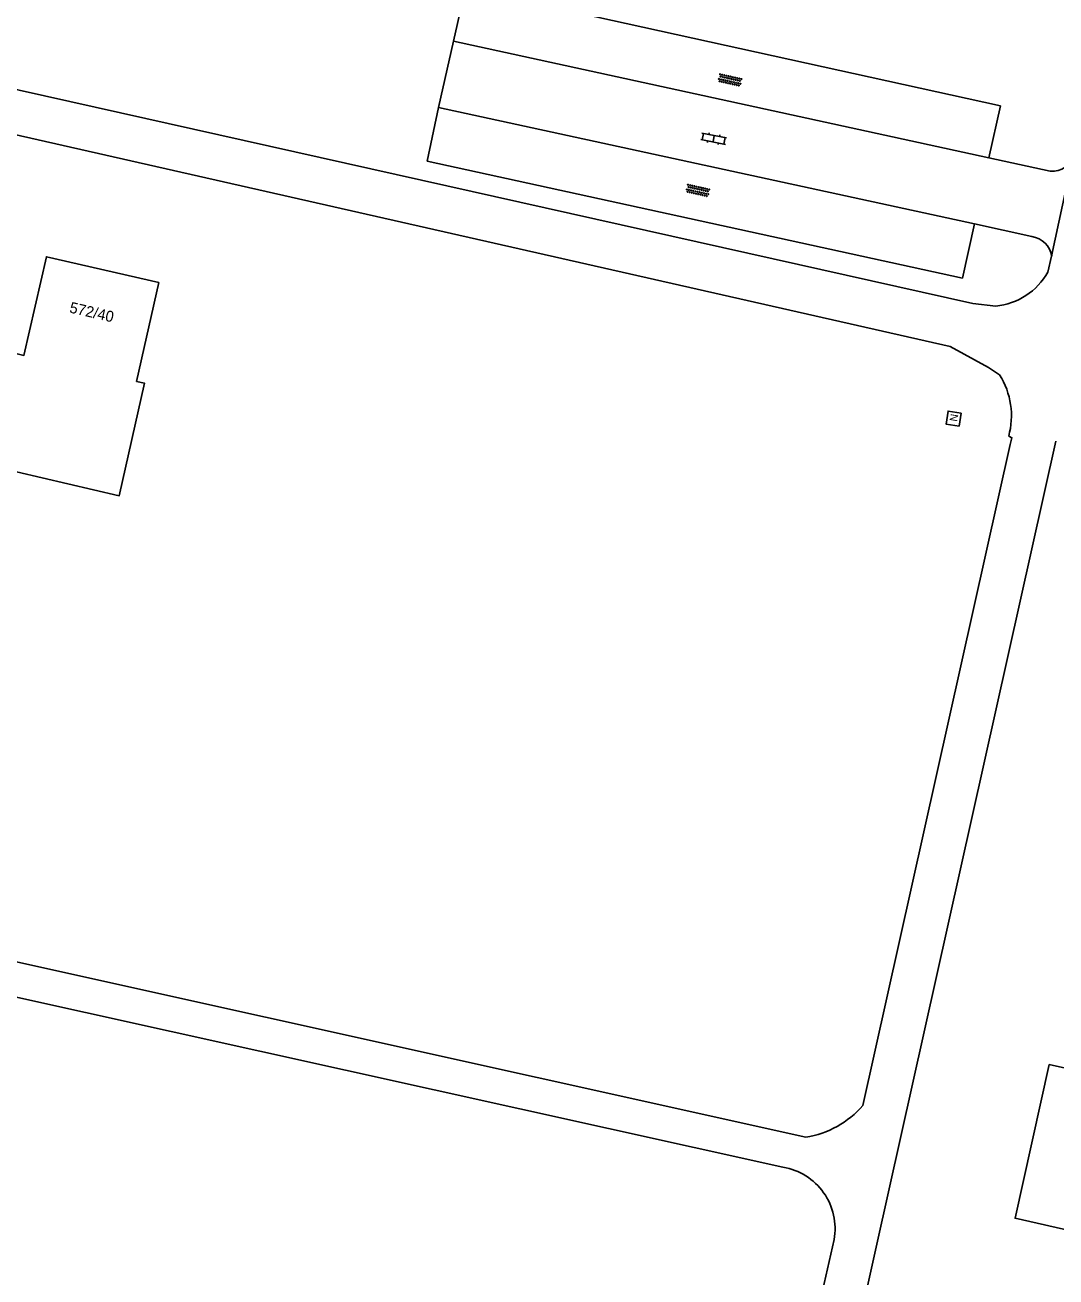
# Model space of a CAD drawing. Extents: x 124000 to 129000, y 395500 to 397503.
# Drawn here: x 128265.9 to 128360.1, y 396969.4 to 397083.8 of the extents above; entities that cross this region are included whole.
import ezdxf

# ---------------------------------------------------------------- set-up
doc = ezdxf.new("R2010")
doc.units = 0
for name, color, linetype in [('gg-anno-huisnummerreeks BGT', 7, 'Continuous'), ('gg-bbg-hoofdgebouw', 7, 'Continuous'), ('gg-knt-onverhard', 7, 'Continuous'), ('gg-knt-verharding', 7, 'Continuous'), ('gt-symb-klinker verharding', 7, 'Continuous'), ('gt-symb-nortonput', 7, 'Continuous'), ('gt-symb-overige verharding', 7, 'Continuous')]:
    doc.layers.add(name, color=color, linetype=linetype)

# ---------------------------------------------------------------- blocks, each defined once
blk = doc.blocks.new('gt0-NPUT')
at = {"layer": 'gt-symb-nortonput'}
blk.add_lwpolyline([(-0.57, -0.61), (-0.57, 0.59), (0.63, 0.59), (0.63, -0.61)], close=True, dxfattribs=at)
blk.add_text('N', height=0.7, dxfattribs=at).set_placement((-0.22, -0.38))
blk = doc.blocks.new('gt0-OVH')
at = {"layer": 'gt-symb-overige verharding'}
for points in [[(-0.97, 0.3), (-0.97, 0.31), (-0.96, 0.32), (-0.97, 0.33), (-0.97, 0.34), (-0.98, 0.35), (-0.99, 0.35), (-1, 0.36), (-1.01, 0.35), (-1.02, 0.35), (-1.03, 0.34), (-1.03, 0.33), (-1.04, 0.32), (-1.03, 0.31), (-1.03, 0.3), (-1.02, 0.29), (-1.01, 0.29), (-1, 0.28), (-0.99, 0.29), (-0.98, 0.29)], [(-0.87, 0.11), (-0.87, 0.12), (-0.86, 0.13), (-0.87, 0.14), (-0.87, 0.15), (-0.88, 0.16), (-0.89, 0.16), (-0.9, 0.16), (-0.91, 0.16), (-0.92, 0.16), (-0.93, 0.15), (-0.93, 0.14), (-0.94, 0.13), (-0.93, 0.12), (-0.93, 0.11), (-0.92, 0.1), (-0.91, 0.09), (-0.9, 0.09), (-0.89, 0.09), (-0.88, 0.1)], [(-0.77, 0.3), (-0.77, 0.31), (-0.76, 0.32), (-0.77, 0.33), (-0.77, 0.34), (-0.78, 0.35), (-0.79, 0.35), (-0.8, 0.36), (-0.81, 0.35), (-0.82, 0.35), (-0.83, 0.34), (-0.83, 0.33), (-0.84, 0.32), (-0.83, 0.31), (-0.83, 0.3), (-0.82, 0.29), (-0.81, 0.29), (-0.8, 0.28), (-0.79, 0.29), (-0.78, 0.29)], [(-0.67, 0.11), (-0.67, 0.12), (-0.66, 0.13), (-0.67, 0.14), (-0.67, 0.15), (-0.68, 0.16), (-0.69, 0.16), (-0.7, 0.16), (-0.71, 0.16), (-0.72, 0.16), (-0.73, 0.15), (-0.73, 0.14), (-0.74, 0.13), (-0.73, 0.12), (-0.73, 0.11), (-0.72, 0.1), (-0.71, 0.09), (-0.7, 0.09), (-0.69, 0.09), (-0.68, 0.1)], [(-0.57, 0.3), (-0.57, 0.31), (-0.56, 0.32), (-0.57, 0.33), (-0.57, 0.34), (-0.58, 0.35), (-0.59, 0.35), (-0.6, 0.36), (-0.61, 0.35), (-0.62, 0.35), (-0.63, 0.34), (-0.63, 0.33), (-0.64, 0.32), (-0.63, 0.31), (-0.63, 0.3), (-0.62, 0.29), (-0.61, 0.29), (-0.6, 0.28), (-0.59, 0.29), (-0.58, 0.29)], [(-0.47, 0.11), (-0.47, 0.12), (-0.46, 0.13), (-0.47, 0.14), (-0.47, 0.15), (-0.48, 0.16), (-0.49, 0.16), (-0.5, 0.16), (-0.51, 0.16), (-0.52, 0.16), (-0.53, 0.15), (-0.53, 0.14), (-0.54, 0.13), (-0.53, 0.12), (-0.53, 0.11), (-0.52, 0.1), (-0.51, 0.09), (-0.5, 0.09), (-0.49, 0.09), (-0.48, 0.1)], [(-0.37, 0.3), (-0.37, 0.31), (-0.36, 0.32), (-0.37, 0.33), (-0.37, 0.34), (-0.38, 0.35), (-0.39, 0.35), (-0.4, 0.36), (-0.41, 0.35), (-0.42, 0.35), (-0.43, 0.34), (-0.43, 0.33), (-0.44, 0.32), (-0.43, 0.31), (-0.43, 0.3), (-0.42, 0.29), (-0.41, 0.29), (-0.4, 0.28), (-0.39, 0.29), (-0.38, 0.29)], [(-0.27, 0.11), (-0.27, 0.12), (-0.26, 0.13), (-0.27, 0.14), (-0.27, 0.15), (-0.28, 0.16), (-0.29, 0.16), (-0.3, 0.16), (-0.31, 0.16), (-0.32, 0.16), (-0.33, 0.15), (-0.33, 0.14), (-0.34, 0.13), (-0.33, 0.12), (-0.33, 0.11), (-0.32, 0.1), (-0.31, 0.09), (-0.3, 0.09), (-0.29, 0.09), (-0.28, 0.1)], [(-0.17, 0.3), (-0.17, 0.31), (-0.16, 0.32), (-0.17, 0.33), (-0.17, 0.34), (-0.18, 0.35), (-0.19, 0.35), (-0.2, 0.36), (-0.21, 0.35), (-0.22, 0.35), (-0.23, 0.34), (-0.23, 0.33), (-0.24, 0.32), (-0.23, 0.31), (-0.23, 0.3), (-0.22, 0.29), (-0.21, 0.29), (-0.2, 0.28), (-0.19, 0.29), (-0.18, 0.29)], [(-0.07, 0.11), (-0.07, 0.12), (-0.06, 0.13), (-0.07, 0.14), (-0.07, 0.15), (-0.08, 0.16), (-0.09, 0.16), (-0.1, 0.16), (-0.11, 0.16), (-0.12, 0.16), (-0.13, 0.15), (-0.13, 0.14), (-0.14, 0.13), (-0.13, 0.12), (-0.13, 0.11), (-0.12, 0.1), (-0.11, 0.09), (-0.1, 0.09), (-0.09, 0.09), (-0.08, 0.1)], [(0.03, 0.3), (0.03, 0.31), (0.04, 0.32), (0.03, 0.33), (0.03, 0.34), (0.02, 0.35), (0.01, 0.35), (0, 0.36), (-0.01, 0.35), (-0.02, 0.35), (-0.03, 0.34), (-0.03, 0.33), (-0.04, 0.32), (-0.03, 0.31), (-0.03, 0.3), (-0.02, 0.29), (-0.01, 0.29), (0, 0.28), (0.01, 0.29), (0.02, 0.29)], [(0.13, 0.11), (0.13, 0.12), (0.14, 0.13), (0.13, 0.14), (0.13, 0.15), (0.12, 0.16), (0.11, 0.16), (0.1, 0.16), (0.09, 0.16), (0.08, 0.16), (0.07, 0.15), (0.07, 0.14), (0.06, 0.13), (0.07, 0.12), (0.07, 0.11), (0.08, 0.1), (0.09, 0.09), (0.1, 0.09), (0.11, 0.09), (0.12, 0.1)], [(0.23, 0.3), (0.23, 0.31), (0.24, 0.32), (0.23, 0.33), (0.23, 0.34), (0.22, 0.35), (0.21, 0.35), (0.2, 0.36), (0.19, 0.35), (0.18, 0.35), (0.17, 0.34), (0.17, 0.33), (0.16, 0.32), (0.17, 0.31), (0.17, 0.3), (0.18, 0.29), (0.19, 0.29), (0.2, 0.28), (0.21, 0.29), (0.22, 0.29)], [(0.33, 0.11), (0.33, 0.12), (0.34, 0.13), (0.33, 0.14), (0.33, 0.15), (0.32, 0.16), (0.31, 0.16), (0.3, 0.16), (0.29, 0.16), (0.28, 0.16), (0.27, 0.15), (0.27, 0.14), (0.26, 0.13), (0.27, 0.12), (0.27, 0.11), (0.28, 0.1), (0.29, 0.09), (0.3, 0.09), (0.31, 0.09), (0.32, 0.1)], [(0.43, 0.3), (0.43, 0.31), (0.44, 0.32), (0.43, 0.33), (0.43, 0.34), (0.42, 0.35), (0.41, 0.35), (0.4, 0.36), (0.39, 0.35), (0.38, 0.35), (0.37, 0.34), (0.37, 0.33), (0.36, 0.32), (0.37, 0.31), (0.37, 0.3), (0.38, 0.29), (0.39, 0.29), (0.4, 0.28), (0.41, 0.29), (0.42, 0.29)], [(0.53, 0.11), (0.53, 0.12), (0.54, 0.13), (0.53, 0.14), (0.53, 0.15), (0.52, 0.16), (0.51, 0.16), (0.5, 0.16), (0.49, 0.16), (0.48, 0.16), (0.47, 0.15), (0.47, 0.14), (0.46, 0.13), (0.47, 0.12), (0.47, 0.11), (0.48, 0.1), (0.49, 0.09), (0.5, 0.09), (0.51, 0.09), (0.52, 0.1)], [(0.63, 0.3), (0.63, 0.31), (0.64, 0.32), (0.63, 0.33), (0.63, 0.34), (0.62, 0.35), (0.61, 0.35), (0.6, 0.36), (0.59, 0.35), (0.58, 0.35), (0.57, 0.34), (0.57, 0.33), (0.56, 0.32), (0.57, 0.31), (0.57, 0.3), (0.58, 0.29), (0.59, 0.29), (0.6, 0.28), (0.61, 0.29), (0.62, 0.29)], [(0.73, 0.11), (0.73, 0.12), (0.74, 0.13), (0.73, 0.14), (0.73, 0.15), (0.72, 0.16), (0.71, 0.16), (0.7, 0.16), (0.69, 0.16), (0.68, 0.16), (0.67, 0.15), (0.67, 0.14), (0.66, 0.13), (0.67, 0.12), (0.67, 0.11), (0.68, 0.1), (0.69, 0.09), (0.7, 0.09), (0.71, 0.09), (0.72, 0.1)], [(0.83, 0.3), (0.83, 0.31), (0.84, 0.32), (0.83, 0.33), (0.83, 0.34), (0.82, 0.35), (0.81, 0.35), (0.8, 0.36), (0.79, 0.35), (0.78, 0.35), (0.77, 0.34), (0.77, 0.33), (0.76, 0.32), (0.77, 0.31), (0.77, 0.3), (0.78, 0.29), (0.79, 0.29), (0.8, 0.28), (0.81, 0.29), (0.82, 0.29)], [(0.93, 0.11), (0.93, 0.12), (0.94, 0.13), (0.93, 0.14), (0.93, 0.15), (0.92, 0.16), (0.91, 0.16), (0.9, 0.16), (0.89, 0.16), (0.88, 0.16), (0.87, 0.15), (0.87, 0.14), (0.86, 0.13), (0.87, 0.12), (0.87, 0.11), (0.88, 0.1), (0.89, 0.09), (0.9, 0.09), (0.91, 0.09), (0.92, 0.1)], [(1.03, 0.3), (1.03, 0.31), (1.04, 0.32), (1.03, 0.33), (1.03, 0.34), (1.02, 0.35), (1.01, 0.35), (1, 0.36), (0.99, 0.35), (0.98, 0.35), (0.97, 0.34), (0.97, 0.33), (0.96, 0.32), (0.97, 0.31), (0.97, 0.3), (0.98, 0.29), (0.99, 0.29), (1, 0.28), (1.01, 0.29), (1.02, 0.29)], [(-0.97, -0.14), (-0.97, -0.13), (-0.96, -0.12), (-0.97, -0.11), (-0.97, -0.1), (-0.98, -0.09), (-0.99, -0.09), (-1, -0.08), (-1.01, -0.09), (-1.02, -0.09), (-1.03, -0.1), (-1.03, -0.11), (-1.04, -0.12), (-1.03, -0.13), (-1.03, -0.14), (-1.02, -0.15), (-1.01, -0.15), (-1, -0.16), (-0.99, -0.15), (-0.98, -0.15)], [(-0.87, -0.33), (-0.87, -0.32), (-0.86, -0.31), (-0.87, -0.3), (-0.87, -0.29), (-0.88, -0.28), (-0.89, -0.28), (-0.9, -0.28), (-0.91, -0.28), (-0.92, -0.28), (-0.93, -0.29), (-0.93, -0.3), (-0.94, -0.31), (-0.93, -0.32), (-0.93, -0.33), (-0.92, -0.34), (-0.91, -0.35), (-0.9, -0.35), (-0.89, -0.35), (-0.88, -0.34)], [(-0.77, -0.14), (-0.77, -0.13), (-0.76, -0.12), (-0.77, -0.11), (-0.77, -0.1), (-0.78, -0.09), (-0.79, -0.09), (-0.8, -0.08), (-0.81, -0.09), (-0.82, -0.09), (-0.83, -0.1), (-0.83, -0.11), (-0.84, -0.12), (-0.83, -0.13), (-0.83, -0.14), (-0.82, -0.15), (-0.81, -0.15), (-0.8, -0.16), (-0.79, -0.15), (-0.78, -0.15)], [(-0.67, -0.33), (-0.67, -0.32), (-0.66, -0.31), (-0.67, -0.3), (-0.67, -0.29), (-0.68, -0.28), (-0.69, -0.28), (-0.7, -0.28), (-0.71, -0.28), (-0.72, -0.28), (-0.73, -0.29), (-0.73, -0.3), (-0.74, -0.31), (-0.73, -0.32), (-0.73, -0.33), (-0.72, -0.34), (-0.71, -0.35), (-0.7, -0.35), (-0.69, -0.35), (-0.68, -0.34)], [(-0.57, -0.14), (-0.57, -0.13), (-0.56, -0.12), (-0.57, -0.11), (-0.57, -0.1), (-0.58, -0.09), (-0.59, -0.09), (-0.6, -0.08), (-0.61, -0.09), (-0.62, -0.09), (-0.63, -0.1), (-0.63, -0.11), (-0.64, -0.12), (-0.63, -0.13), (-0.63, -0.14), (-0.62, -0.15), (-0.61, -0.15), (-0.6, -0.16), (-0.59, -0.15), (-0.58, -0.15)], [(-0.47, -0.33), (-0.47, -0.32), (-0.46, -0.31), (-0.47, -0.3), (-0.47, -0.29), (-0.48, -0.28), (-0.49, -0.28), (-0.5, -0.28), (-0.51, -0.28), (-0.52, -0.28), (-0.53, -0.29), (-0.53, -0.3), (-0.54, -0.31), (-0.53, -0.32), (-0.53, -0.33), (-0.52, -0.34), (-0.51, -0.35), (-0.5, -0.35), (-0.49, -0.35), (-0.48, -0.34)], [(-0.37, -0.14), (-0.37, -0.13), (-0.36, -0.12), (-0.37, -0.11), (-0.37, -0.1), (-0.38, -0.09), (-0.39, -0.09), (-0.4, -0.08), (-0.41, -0.09), (-0.42, -0.09), (-0.43, -0.1), (-0.43, -0.11), (-0.44, -0.12), (-0.43, -0.13), (-0.43, -0.14), (-0.42, -0.15), (-0.41, -0.15), (-0.4, -0.16), (-0.39, -0.15), (-0.38, -0.15)], [(-0.27, -0.33), (-0.27, -0.32), (-0.26, -0.31), (-0.27, -0.3), (-0.27, -0.29), (-0.28, -0.28), (-0.29, -0.28), (-0.3, -0.28), (-0.31, -0.28), (-0.32, -0.28), (-0.33, -0.29), (-0.33, -0.3), (-0.34, -0.31), (-0.33, -0.32), (-0.33, -0.33), (-0.32, -0.34), (-0.31, -0.35), (-0.3, -0.35), (-0.29, -0.35), (-0.28, -0.34)], [(-0.17, -0.14), (-0.17, -0.13), (-0.16, -0.12), (-0.17, -0.11), (-0.17, -0.1), (-0.18, -0.09), (-0.19, -0.09), (-0.2, -0.08), (-0.21, -0.09), (-0.22, -0.09), (-0.23, -0.1), (-0.23, -0.11), (-0.24, -0.12), (-0.23, -0.13), (-0.23, -0.14), (-0.22, -0.15), (-0.21, -0.15), (-0.2, -0.16), (-0.19, -0.15), (-0.18, -0.15)], [(-0.07, -0.33), (-0.07, -0.32), (-0.06, -0.31), (-0.07, -0.3), (-0.07, -0.29), (-0.08, -0.28), (-0.09, -0.28), (-0.1, -0.28), (-0.11, -0.28), (-0.12, -0.28), (-0.13, -0.29), (-0.13, -0.3), (-0.14, -0.31), (-0.13, -0.32), (-0.13, -0.33), (-0.12, -0.34), (-0.11, -0.35), (-0.1, -0.35), (-0.09, -0.35), (-0.08, -0.34)], [(0.03, -0.14), (0.03, -0.13), (0.04, -0.12), (0.03, -0.11), (0.03, -0.1), (0.02, -0.09), (0.01, -0.09), (0, -0.08), (-0.01, -0.09), (-0.02, -0.09), (-0.03, -0.1), (-0.03, -0.11), (-0.04, -0.12), (-0.03, -0.13), (-0.03, -0.14), (-0.02, -0.15), (-0.01, -0.15), (0, -0.16), (0.01, -0.15), (0.02, -0.15)], [(0.13, -0.33), (0.13, -0.32), (0.14, -0.31), (0.13, -0.3), (0.13, -0.29), (0.12, -0.28), (0.11, -0.28), (0.1, -0.28), (0.09, -0.28), (0.08, -0.28), (0.07, -0.29), (0.07, -0.3), (0.06, -0.31), (0.07, -0.32), (0.07, -0.33), (0.08, -0.34), (0.09, -0.35), (0.1, -0.35), (0.11, -0.35), (0.12, -0.34)], [(0.23, -0.14), (0.23, -0.13), (0.24, -0.12), (0.23, -0.11), (0.23, -0.1), (0.22, -0.09), (0.21, -0.09), (0.2, -0.08), (0.19, -0.09), (0.18, -0.09), (0.17, -0.1), (0.17, -0.11), (0.16, -0.12), (0.17, -0.13), (0.17, -0.14), (0.18, -0.15), (0.19, -0.15), (0.2, -0.16), (0.21, -0.15), (0.22, -0.15)], [(0.33, -0.33), (0.33, -0.32), (0.34, -0.31), (0.33, -0.3), (0.33, -0.29), (0.32, -0.28), (0.31, -0.28), (0.3, -0.28), (0.29, -0.28), (0.28, -0.28), (0.27, -0.29), (0.27, -0.3), (0.26, -0.31), (0.27, -0.32), (0.27, -0.33), (0.28, -0.34), (0.29, -0.35), (0.3, -0.35), (0.31, -0.35), (0.32, -0.34)], [(0.43, -0.14), (0.43, -0.13), (0.44, -0.12), (0.43, -0.11), (0.43, -0.1), (0.42, -0.09), (0.41, -0.09), (0.4, -0.08), (0.39, -0.09), (0.38, -0.09), (0.37, -0.1), (0.37, -0.11), (0.36, -0.12), (0.37, -0.13), (0.37, -0.14), (0.38, -0.15), (0.39, -0.15), (0.4, -0.16), (0.41, -0.15), (0.42, -0.15)], [(0.53, -0.33), (0.53, -0.32), (0.54, -0.31), (0.53, -0.3), (0.53, -0.29), (0.52, -0.28), (0.51, -0.28), (0.5, -0.28), (0.49, -0.28), (0.48, -0.28), (0.47, -0.29), (0.47, -0.3), (0.46, -0.31), (0.47, -0.32), (0.47, -0.33), (0.48, -0.34), (0.49, -0.35), (0.5, -0.35), (0.51, -0.35), (0.52, -0.34)], [(0.63, -0.14), (0.63, -0.13), (0.64, -0.12), (0.63, -0.11), (0.63, -0.1), (0.62, -0.09), (0.61, -0.09), (0.6, -0.08), (0.59, -0.09), (0.58, -0.09), (0.57, -0.1), (0.57, -0.11), (0.56, -0.12), (0.57, -0.13), (0.57, -0.14), (0.58, -0.15), (0.59, -0.15), (0.6, -0.16), (0.61, -0.15), (0.62, -0.15)], [(0.73, -0.33), (0.73, -0.32), (0.74, -0.31), (0.73, -0.3), (0.73, -0.29), (0.72, -0.28), (0.71, -0.28), (0.7, -0.28), (0.69, -0.28), (0.68, -0.28), (0.67, -0.29), (0.67, -0.3), (0.66, -0.31), (0.67, -0.32), (0.67, -0.33), (0.68, -0.34), (0.69, -0.35), (0.7, -0.35), (0.71, -0.35), (0.72, -0.34)], [(0.83, -0.14), (0.83, -0.13), (0.84, -0.12), (0.83, -0.11), (0.83, -0.1), (0.82, -0.09), (0.81, -0.09), (0.8, -0.08), (0.79, -0.09), (0.78, -0.09), (0.77, -0.1), (0.77, -0.11), (0.76, -0.12), (0.77, -0.13), (0.77, -0.14), (0.78, -0.15), (0.79, -0.15), (0.8, -0.16), (0.81, -0.15), (0.82, -0.15)], [(0.93, -0.33), (0.93, -0.32), (0.94, -0.31), (0.93, -0.3), (0.93, -0.29), (0.92, -0.28), (0.91, -0.28), (0.9, -0.28), (0.89, -0.28), (0.88, -0.28), (0.87, -0.29), (0.87, -0.3), (0.86, -0.31), (0.87, -0.32), (0.87, -0.33), (0.88, -0.34), (0.89, -0.35), (0.9, -0.35), (0.91, -0.35), (0.92, -0.34)], [(1.03, -0.14), (1.03, -0.13), (1.04, -0.12), (1.03, -0.11), (1.03, -0.1), (1.02, -0.09), (1.01, -0.09), (1, -0.08), (0.99, -0.09), (0.98, -0.09), (0.97, -0.1), (0.97, -0.11), (0.96, -0.12), (0.97, -0.13), (0.97, -0.14), (0.98, -0.15), (0.99, -0.15), (1, -0.16), (1.01, -0.15), (1.02, -0.15)]]:
    blk.add_lwpolyline(points, close=True, dxfattribs=at)
blk = doc.blocks.new('gt0-KL1')
at = {"layer": 'gt-symb-klinker verharding'}
for p, q in [((-1.15, 0.3), (1.15, 0.3)), ((-1, -0.3), (-1, 0.3)), ((-0.5, 0.3), (-0.5, 0.45)), ((0, -0.3), (0, 0.3)), ((0.5, 0.3), (0.5, 0.45)), ((1, -0.3), (1, 0.3)), ((-1.15, -0.3), (1.15, -0.3)), ((-0.5, -0.45), (-0.5, -0.3)), ((0.5, -0.45), (0.5, -0.3))]:
    blk.add_line(p, q, dxfattribs=at)

msp = doc.modelspace()

# ---------------------------------------------------------------- linework, layer by layer
at = {"layer": 'gg-bbg-hoofdgebouw'}
for points in [[(128262.74, 397043.51), (128265.07, 397053.76), (128265.8, 397053.59), (128267.85, 397062.61), (128278.11, 397060.24), (128276.08, 397051.21), (128276.81, 397051.05), (128274.5, 397040.78), (128262.74, 397043.51)], [(128373.6, 396970.85), (128373.89, 396972.12), (128400.35, 396966.28), (128402.89, 396977.8), (128393.15, 396979.98), (128393.43, 396981.26), (128388.85, 396982.27), (128385.91, 396982.93), (128385.58, 396981.49), (128376.42, 396983.53), (128376.75, 396984.97), (128359.45, 396988.82), (128356.34, 396974.79), (128373.6, 396970.85)]]:
    msp.add_lwpolyline(points, dxfattribs=at)
at = {"layer": 'gg-knt-onverhard'}
for points in [[(128305.02, 397082.3), (128306.14, 397087.16), (128354.99, 397076.38), (128353.95, 397071.63)], [(128352.63, 397065.6), (128351.52, 397060.66), (128302.64, 397071.34), (128303.66, 397076.23)]]:
    msp.add_lwpolyline(points, dxfattribs=at)
at = {"layer": 'gg-knt-verharding'}
for p, q in [((128303.66, 397076.23), (128305.02, 397082.3)), ((128353.95, 397071.63), (128305.02, 397082.3)), ((128303.66, 397076.23), (128352.63, 397065.6)), ((128353.95, 397071.63), (128359.55, 397070.42)), ((128361.67, 397071.97), (128359.67, 397062.65)), ((128357.87, 397064.44), (128352.63, 397065.6)), ((128359.34, 397061.2), (128359.67, 397062.65)), ((128219.22, 397008.39), (128337.22, 396982.19)), ((128335.13, 396979.45), (128217.31, 397005.59)), ((128324.38, 396904.94), (128339.8, 396972.84))]:
    msp.add_line(p, q, dxfattribs=at)
for points in [[(128247.28, 397158.69), (128230.79, 397088.03), (128233.22, 397085.01), (128352.48, 397058.34), (128354.56, 397058.1)], [(128233.86, 397080.8), (128350.39, 397054.4), (128353.91, 397052.5), (128354.92, 397051.81)], [(128360.07, 397045.77), (128343.71, 396972.42), (128317.38, 396853.79)], [(128342.44, 396985.09), (128355.89, 397045.46), (128356.04, 397046.07), (128355.75, 397046.21)]]:
    msp.add_lwpolyline(points, dxfattribs=at)
for centre, radius, start, end in [((128359.73, 397072.4), 1.99, 264.674, 347.2941), ((128357.58, 397062.34), 2.12, 8.4085, 82.0704), ((128353.95, 397064.28), 6.21, 275.7077, 330.2193), ((128348.96, 397048.07), 7.04, 344.6902, 32.1252), ((128335.9, 396990.7), 8.61, 278.7829, 319.3692), ((128334.21, 396973.84), 5.68, 349.8734, 80.6619)]:
    msp.add_arc(centre, radius, start, end, dxfattribs=at)

# ---------------------------------------------------------------- block references
at = {"layer": 'gt-symb-klinker verharding', "rotation": -11.006664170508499}
msp.add_blockref('gt0-KL1', (128328.8, 397073.38), dxfattribs=at)
at = {"layer": 'gt-symb-nortonput', "rotation": 80.90519502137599}
msp.add_blockref('gt0-NPUT', (128350.7, 397047.79), dxfattribs=at)
at = {"layer": 'gt-symb-overige verharding'}
for p, rotation in [((128330.29, 397078.74), -12.47907180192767), ((128327.36, 397068.65), -12.479071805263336)]:
    msp.add_blockref('gt0-OVH', p, dxfattribs=dict(at, rotation=rotation))

# ---------------------------------------------------------------- texts
at = {"layer": 'gg-anno-huisnummerreeks BGT'}
msp.add_text('572/40', height=1, rotation=347, dxfattribs=at).set_placement((128269.89, 397057.52))

doc.saveas('drawing.dxf')
